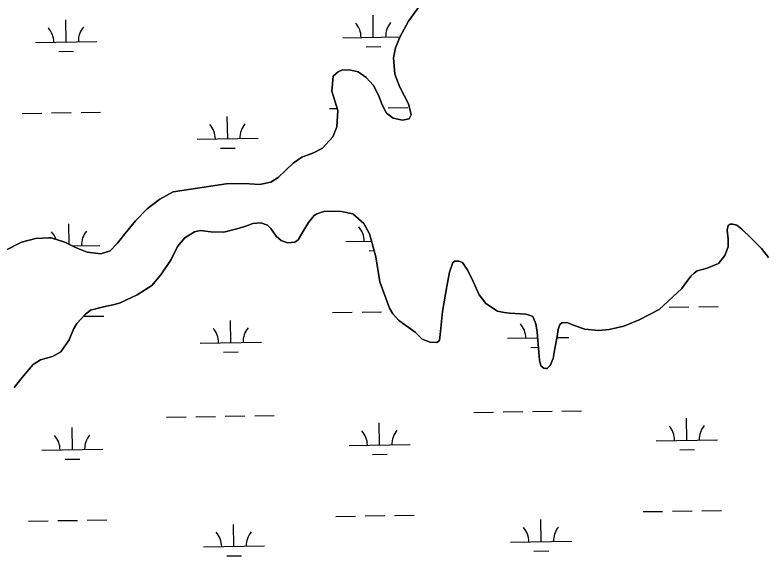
# Model space of a CAD drawing. Extents: x 3823584 to 3861785, y 301729 to 327625.
# Drawn here: x 3845691 to 3846916, y 309997 to 310879 of the extents above; entities that cross this region are included whole.
import ezdxf

# ---------------------------------------------------------------- set-up
doc = ezdxf.new("R2010")
doc.units = 0
doc.layers.add('V-TOPO-SHOR', color=7, linetype='Continuous')
doc.layers.add('V-WETL-SWMP', color=7, linetype='Continuous')

msp = doc.modelspace()

# ---------------------------------------------------------------- linework, layer by layer
at = {"layer": 'V-TOPO-SHOR'}
for points in [[(3846193.7, 310662.2), (3846210.4, 310680.7), (3846217.1, 310696.9), (3846218.4, 310723.2), (3846208.6, 310755.2), (3846211.1, 310779.5), (3846219.6, 310787.1), (3846226.9, 310789.5), (3846240, 310789.3), (3846251.8, 310786.4), (3846264.9, 310777.5), (3846277, 310764.3), (3846285, 310748.5), (3846291.1, 310732.9), (3846297.9, 310719.3), (3846308.8, 310711), (3846324.2, 310707.7), (3846335.3, 310709.7), (3846338.6, 310716.4), (3846333.8, 310734.4), (3846320.1, 310761.3), (3846311.6, 310782.6), (3846309.3, 310809.3), (3846312.6, 310825.5), (3846320.5, 310844.1), (3846334.2, 310869.3), (3846351.4, 310893.2)], [(3845675.5, 310495.2), (3845702.1, 310508.5), (3845725.1, 310514.5), (3845746.4, 310515.7), (3845750.4, 310515.8), (3845772.5, 310508.7), (3845790, 310500), (3845809.2, 310492.4), (3845831.7, 310489.5), (3845846.7, 310494.3), (3845858.8, 310506.8), (3845870.6, 310522), (3845887.9, 310543.2), (3845907.2, 310563.1), (3845928, 310579), (3845949.7, 310590.9), (3846036, 310604), (3846066.1, 310604.5), (3846090.8, 310602.4), (3846109.4, 310606.4), (3846121.4, 310614.1), (3846145.7, 310637.7), (3846159.9, 310647.5), (3846179.1, 310654.5), (3846193.7, 310662.2)], [(3846303, 310400.7), (3846287.1, 310443.8), (3846280.6, 310484.7), (3846270.4, 310522.4), (3846261.3, 310538.8), (3846243, 310554.6), (3846224.4, 310558.7), (3846197.5, 310559), (3846184.5, 310554.6), (3846180, 310552), (3846170.5, 310540.5), (3846161.4, 310525.7), (3846153.8, 310512.6), (3846148.2, 310508.6), (3846136.2, 310507.6), (3846125.9, 310511.5), (3846117.8, 310518.4), (3846109.2, 310530.7), (3846103.7, 310536.4), (3846092.8, 310539.9), (3846079.9, 310538.9), (3846068.5, 310534.9), (3846053.5, 310530.1), (3846032.5, 310524.7), (3846011, 310525.4), (3845994.2, 310527.4), (3845984.5, 310525.7), (3845968.5, 310515.8), (3845956.9, 310501.7), (3845946.2, 310480.3), (3845929.5, 310455.4), (3845915.1, 310437.9), (3845891, 310422.6), (3845863, 310409.5), (3845853.9, 310407.1), (3845835.7, 310403.1), (3845814.6, 310397.9), (3845805.7, 310390.4), (3845792.5, 310375.9), (3845787, 310366.8), (3845779.9, 310349.1), (3845766, 310329.9), (3845752.5, 310322.2), (3845733, 310316.8), (3845720.9, 310309.2), (3845705, 310290.6), (3845689.8, 310271.4)], [(3846922.1, 310483.6), (3846910.6, 310498.2), (3846893.9, 310515.2), (3846878.2, 310529.6), (3846870.3, 310536.1), (3846863.6, 310538.2), (3846859.2, 310537.8), (3846855.9, 310535.5), (3846854.3, 310528.1), (3846855.9, 310513.9), (3846856.2, 310500.8), (3846850.9, 310486.8), (3846840.1, 310473.7), (3846822.1, 310466.3), (3846805.3, 310461.9), (3846800.7, 310458.2), (3846795.4, 310453.2), (3846784.4, 310438.5), (3846780.5, 310433), (3846743.4, 310398.9), (3846710.6, 310382), (3846685.5, 310371.4), (3846661.6, 310366), (3846644.2, 310364.4), (3846622.3, 310366.7), (3846604.6, 310372.4), (3846594, 310377.1), (3846591.8, 310377.5), (3846584.5, 310376.7), (3846581.3, 310374.5), (3846578.4, 310366.3), (3846576.6, 310354.5), (3846573.1, 310335.1), (3846570.4, 310318.5), (3846565.3, 310307.2), (3846560.4, 310302.6), (3846558.6, 310302.4), (3846555, 310302.8), (3846550.3, 310306.9), (3846547.9, 310315.8), (3846546.6, 310335.6), (3846544.2, 310361.9), (3846542, 310375.3), (3846537.2, 310387.2), (3846531.8, 310389.3), (3846525.9, 310390.9), (3846499.2, 310393), (3846490.3, 310393.8), (3846479.6, 310395.9), (3846460.2, 310408.3), (3846449.5, 310422.9), (3846439.7, 310444.4), (3846430.8, 310462.6), (3846422.4, 310475.6), (3846416.3, 310477.8), (3846409.6, 310477.6), (3846406.6, 310475.2), (3846401.1, 310459.4), (3846396.6, 310436), (3846389.4, 310395.6), (3846386.4, 310362.8), (3846384.6, 310348.2), (3846380.1, 310345), (3846369.6, 310345.4), (3846356.3, 310350.5), (3846344.8, 310361.5), (3846329.8, 310372.7), (3846317.9, 310381.4), (3846308.2, 310391.6), (3846303, 310400.7)]]:
    msp.add_lwpolyline(points, dxfattribs=at)
at = {"layer": 'V-WETL-SWMP'}
for p, q in [((3846351.4, 310893.2), (3846334.2, 310869.3)), ((3846276.6, 310843), (3846276.1, 310879)), ((3845774.8, 310835.3), (3845774.2, 310871.3)), ((3846334.2, 310869.3), (3846320.5, 310844.1)), ((3846226.6, 310842.2), (3846320.3, 310843.7)), ((3846320.5, 310844.1), (3846312.6, 310825.5)), ((3845724.8, 310834.5), (3845824.8, 310836)), ((3845763, 310819.6), (3845787, 310820)), ((3846264.9, 310827.4), (3846288.9, 310827.8)), ((3846312.6, 310825.5), (3846309.3, 310809.3)), ((3846309.3, 310809.3), (3846311.6, 310782.6)), ((3846211.1, 310779.5), (3846208.6, 310755.2)), ((3846219.6, 310787.1), (3846211.1, 310779.5)), ((3846226.9, 310789.5), (3846219.6, 310787.1)), ((3846240, 310789.3), (3846226.9, 310789.5)), ((3846251.8, 310786.4), (3846240, 310789.3)), ((3846264.9, 310777.5), (3846251.8, 310786.4)), ((3846311.6, 310782.6), (3846320.1, 310761.3)), ((3846277, 310764.3), (3846264.9, 310777.5)), ((3846208.6, 310755.2), (3846218.4, 310723.2)), ((3846285, 310748.5), (3846277, 310764.3)), ((3846320.1, 310761.3), (3846333.9, 310734.4)), ((3846291.1, 310732.9), (3846285, 310748.5)), ((3846297.9, 310719.3), (3846291.1, 310732.9)), ((3846333.9, 310734.4), (3846338.6, 310716.4)), ((3845703.2, 310718.7), (3845735.2, 310719.2)), ((3845751.2, 310719.4), (3845783.2, 310719.9)), ((3845799.2, 310720.2), (3845831.2, 310720.7)), ((3846205, 310726.4), (3846217.4, 310726.6)), ((3846218.4, 310723.2), (3846217.1, 310696.9)), ((3846308.8, 310711), (3846297.9, 310719.3)), ((3846301, 310727.9), (3846333, 310728.4)), ((3846038.7, 310677.4), (3846038.1, 310713.4)), ((3846324.2, 310707.7), (3846308.8, 310711)), ((3846335.3, 310709.7), (3846324.2, 310707.7)), ((3846338.6, 310716.4), (3846335.3, 310709.7)), ((3846217.1, 310696.9), (3846210.4, 310680.7)), ((3845988.7, 310676.7), (3846088.7, 310678.2)), ((3846210.4, 310680.7), (3846193.7, 310662.2)), ((3846026.9, 310661.8), (3846050.9, 310662.2)), ((3846193.7, 310662.2), (3846179.1, 310654.5)), ((3846159.9, 310647.5), (3846145.7, 310637.7)), ((3846179.1, 310654.5), (3846159.9, 310647.5)), ((3846145.7, 310637.7), (3846121.4, 310614.1)), ((3846121.4, 310614.1), (3846109.4, 310606.4)), ((3846036, 310604), (3845949.7, 310590.9)), ((3846066.1, 310604.5), (3846036, 310604)), ((3846090.8, 310602.4), (3846066.1, 310604.5)), ((3846109.4, 310606.4), (3846090.8, 310602.4)), ((3845949.7, 310590.9), (3845928, 310579)), ((3845928, 310579), (3845907.2, 310563.1)), ((3845907.2, 310563.1), (3845887.9, 310543.3)), ((3846184.5, 310554.6), (3846197.5, 310559)), ((3846197.5, 310559), (3846224.4, 310558.7)), ((3846224.4, 310558.7), (3846243, 310554.6)), ((3846170.5, 310540.5), (3846180, 310552)), ((3846180, 310552), (3846184.5, 310554.6)), ((3846243, 310554.6), (3846261.3, 310538.8)), ((3845779.9, 310505.1), (3845779.4, 310538.6)), ((3845887.9, 310543.3), (3845870.6, 310522)), ((3846053.5, 310530.1), (3846068.5, 310534.9)), ((3846068.5, 310534.9), (3846079.9, 310538.9)), ((3846079.9, 310538.9), (3846092.8, 310539.9)), ((3846092.8, 310539.9), (3846103.7, 310536.4)), ((3846103.7, 310536.4), (3846109.2, 310530.7)), ((3846161.4, 310525.7), (3846170.5, 310540.5)), ((3846261.3, 310538.8), (3846270.4, 310522.4)), ((3846854.3, 310528.1), (3846855.9, 310535.5)), ((3846855.9, 310535.5), (3846859.2, 310537.8)), ((3846859.2, 310537.8), (3846863.6, 310538.2)), ((3846863.6, 310538.2), (3846870.3, 310536.1)), ((3846870.3, 310536.1), (3846878.2, 310529.6)), ((3845870.6, 310522), (3845858.8, 310506.8)), ((3845968.5, 310515.8), (3845984.5, 310525.7)), ((3845984.5, 310525.7), (3845994.2, 310527.4)), ((3845994.2, 310527.4), (3846011, 310525.4)), ((3846011, 310525.4), (3846032.5, 310524.7)), ((3846032.5, 310524.7), (3846053.5, 310530.1)), ((3846109.2, 310530.7), (3846117.8, 310518.4)), ((3846153.8, 310512.6), (3846161.4, 310525.7)), ((3846270.4, 310522.4), (3846280.6, 310484.7)), ((3846855.9, 310513.9), (3846854.3, 310528.1)), ((3846878.2, 310529.6), (3846893.9, 310515.2)), ((3845725.1, 310514.5), (3845702.1, 310508.5)), ((3845746.4, 310515.7), (3845725.1, 310514.5)), ((3845750.4, 310515.8), (3845746.4, 310515.7)), ((3845772.5, 310508.7), (3845750.4, 310515.8)), ((3845956.9, 310501.7), (3845968.5, 310515.8)), ((3846117.8, 310518.4), (3846125.9, 310511.5)), ((3846125.9, 310511.5), (3846136.2, 310507.6)), ((3846148.3, 310508.6), (3846153.8, 310512.6)), ((3846231.8, 310509.6), (3846273.7, 310510.2)), ((3846856.2, 310500.8), (3846855.9, 310513.9)), ((3846893.9, 310515.2), (3846910.6, 310498.2)), ((3845702.1, 310508.5), (3845675.5, 310495.2)), ((3845790, 310500.1), (3845772.5, 310508.7)), ((3845784.6, 310502.7), (3845829.9, 310503.4)), ((3845809.2, 310492.4), (3845790, 310500.1)), ((3845858.8, 310506.8), (3845846.7, 310494.3)), ((3845946.2, 310480.3), (3845956.9, 310501.7)), ((3846136.2, 310507.6), (3846148.3, 310508.6)), ((3846850.9, 310486.8), (3846856.2, 310500.8)), ((3846910.6, 310498.2), (3846922.1, 310483.6)), ((3845831.7, 310489.5), (3845809.2, 310492.4)), ((3845846.7, 310494.3), (3845831.7, 310489.5)), ((3846270, 310494.7), (3846277.9, 310494.9)), ((3846840.1, 310473.7), (3846850.9, 310486.8)), ((3845929.5, 310455.4), (3845946.2, 310480.3)), ((3846280.6, 310484.7), (3846287.1, 310443.8)), ((3846401.1, 310459.4), (3846406.6, 310475.2)), ((3846406.6, 310475.2), (3846409.6, 310477.6)), ((3846409.6, 310477.6), (3846416.3, 310477.8)), ((3846416.3, 310477.8), (3846422.4, 310475.6)), ((3846422.4, 310475.6), (3846430.8, 310462.6)), ((3846822.1, 310466.3), (3846840.1, 310473.7)), ((3846430.8, 310462.6), (3846439.7, 310444.4)), ((3846800.7, 310458.2), (3846805.3, 310461.9)), ((3846805.3, 310461.9), (3846822.1, 310466.3)), ((3845915.1, 310437.9), (3845929.5, 310455.4)), ((3846396.6, 310436), (3846401.1, 310459.4)), ((3846784.4, 310438.5), (3846795.4, 310453.2)), ((3846795.4, 310453.2), (3846800.7, 310458.2)), ((3845891, 310422.6), (3845915.1, 310437.9)), ((3846287.1, 310443.8), (3846303, 310400.7)), ((3846439.7, 310444.4), (3846449.5, 310422.9)), ((3846780.5, 310433), (3846784.4, 310438.5)), ((3846389.4, 310395.6), (3846396.6, 310436)), ((3846743.4, 310398.9), (3846780.5, 310433)), ((3845863, 310409.5), (3845891, 310422.6)), ((3846449.5, 310422.9), (3846460.2, 310408.3)), ((3845814.6, 310397.9), (3845835.7, 310403.1)), ((3845835.7, 310403.1), (3845853.9, 310407.1)), ((3845853.9, 310407.1), (3845863, 310409.5)), ((3846303, 310400.7), (3846308.2, 310391.6)), ((3846460.2, 310408.3), (3846479.6, 310395.9)), ((3846760, 310402.3), (3846792, 310402.8)), ((3846808, 310403), (3846840, 310403.5)), ((3845792.5, 310375.9), (3845805.7, 310390.4)), ((3845804.3, 310387.6), (3845836.3, 310388)), ((3845805.7, 310390.4), (3845814.6, 310397.9)), ((3846210.1, 310393.8), (3846242.1, 310394.3)), ((3846258.1, 310394.6), (3846290.1, 310395)), ((3846308.2, 310391.6), (3846317.9, 310381.4)), ((3846386.4, 310362.8), (3846389.4, 310395.6)), ((3846479.6, 310395.9), (3846490.3, 310393.8)), ((3846490.3, 310393.8), (3846499.2, 310393)), ((3846499.2, 310393), (3846525.9, 310390.9)), ((3846525.9, 310390.9), (3846531.8, 310389.3)), ((3846531.8, 310389.3), (3846537.2, 310387.2)), ((3846537.2, 310387.2), (3846542, 310375.3)), ((3846710.6, 310382), (3846743.4, 310398.9)), ((3845787, 310366.8), (3845792.5, 310375.9)), ((3846043.8, 310344.8), (3846043.3, 310380.8)), ((3846317.9, 310381.4), (3846329.8, 310372.7)), ((3846542, 310375.3), (3846544.2, 310361.9)), ((3846581.3, 310374.5), (3846584.5, 310376.7)), ((3846584.5, 310376.7), (3846591.8, 310377.5)), ((3846591.8, 310377.5), (3846594, 310377.1)), ((3846594, 310377.1), (3846604.6, 310372.4)), ((3846685.5, 310371.4), (3846710.6, 310382)), ((3845779.9, 310349.1), (3845787, 310366.8)), ((3846329.8, 310372.7), (3846344.8, 310361.5)), ((3846384.6, 310348.2), (3846386.4, 310362.8)), ((3846576.6, 310354.5), (3846578.4, 310366.3)), ((3846578.4, 310366.3), (3846581.3, 310374.5)), ((3846604.6, 310372.4), (3846622.3, 310366.7)), ((3846622.3, 310366.7), (3846644.2, 310364.4)), ((3846644.2, 310364.4), (3846661.6, 310366)), ((3846661.6, 310366), (3846685.5, 310371.4)), ((3846344.8, 310361.5), (3846356.3, 310350.5)), ((3846356.3, 310350.5), (3846369.6, 310345.4)), ((3846495.7, 310351.8), (3846545, 310352.5)), ((3846544.2, 310361.9), (3846546.6, 310335.6)), ((3846573.1, 310335.1), (3846576.6, 310354.5)), ((3846576.4, 310353), (3846595.7, 310353.3)), ((3845766, 310329.9), (3845779.9, 310349.1)), ((3845993.8, 310344), (3846093.8, 310345.6)), ((3846369.6, 310345.4), (3846380.1, 310345)), ((3846380.1, 310345), (3846384.6, 310348.2)), ((3845752.5, 310322.2), (3845766, 310329.9)), ((3846032.1, 310329.2), (3846056.1, 310329.6)), ((3846533.9, 310336.9), (3846546.5, 310337.1)), ((3846546.6, 310335.6), (3846547.9, 310315.8)), ((3846570.4, 310318.5), (3846573.1, 310335.1)), ((3845720.9, 310309.2), (3845733, 310316.8)), ((3845733, 310316.8), (3845752.5, 310322.2)), ((3846547.9, 310315.8), (3846550.3, 310306.9)), ((3846565.3, 310307.2), (3846570.4, 310318.5)), ((3845705, 310290.6), (3845720.9, 310309.2)), ((3846550.3, 310306.9), (3846555, 310302.8)), ((3846555, 310302.8), (3846558.6, 310302.4)), ((3846558.6, 310302.4), (3846560.4, 310302.6)), ((3846560.4, 310302.6), (3846565.3, 310307.2)), ((3845689.8, 310271.4), (3845705, 310290.6)), ((3846440.7, 310230.8), (3846472.7, 310231.3)), ((3846488.7, 310231.6), (3846520.7, 310232.1)), ((3846536.7, 310232.3), (3846568.7, 310232.8)), ((3846584.7, 310233.1), (3846616.7, 310233.6)), ((3845938.8, 310223.1), (3845970.8, 310223.6)), ((3845986.8, 310223.8), (3846018.8, 310224.3)), ((3846034.8, 310224.6), (3846066.8, 310225.1)), ((3846082.8, 310225.3), (3846114.8, 310225.8)), ((3846788.7, 310185.5), (3846788.2, 310221.5)), ((3845785, 310170), (3845784.5, 310206)), ((3846286.9, 310177.7), (3846286.3, 310213.7)), ((3846738.7, 310184.7), (3846838.7, 310186.2)), ((3845735.1, 310169.2), (3845835, 310170.8)), ((3846236.9, 310177), (3846336.9, 310178.5)), ((3846777, 310169.8), (3846801, 310170.2)), ((3845773.3, 310154.4), (3845797.3, 310154.7)), ((3846275.1, 310162.1), (3846299.1, 310162.5)), ((3846717.1, 310068.9), (3846749.1, 310069.4)), ((3846765.1, 310069.7), (3846797.1, 310070.1)), ((3846813.1, 310070.4), (3846845.1, 310070.9)), ((3846215.3, 310061.2), (3846247.3, 310061.7)), ((3846263.3, 310061.9), (3846295.3, 310062.4)), ((3846311.3, 310062.7), (3846343.3, 310063.1)), ((3845713.4, 310053.4), (3845745.4, 310053.9)), ((3845761.4, 310054.2), (3845793.4, 310054.7)), ((3845809.4, 310054.9), (3845841.4, 310055.4)), ((3846048.9, 310012.2), (3846048.4, 310048.2)), ((3846550.8, 310019.9), (3846550.2, 310055.9)), ((3846500.8, 310019.1), (3846600.8, 310020.7)), ((3845999, 310011.4), (3846098.9, 310012.9)), ((3846037.2, 309996.6), (3846061.2, 309996.9)), ((3846539, 310004.3), (3846563, 310004.7))]:
    msp.add_line(p, q, dxfattribs=at)
for centre, start, end in [((3846221.4, 310842.6), 0.1115, 41.6552), ((3846331.9, 310844.3), 140.1115, 181.6552), ((3845719.5, 310834.9), 0.1115, 41.6552), ((3845830, 310836.6), 140.1115, 181.6552), ((3845983.4, 310677.1), 0.1115, 41.6552), ((3846093.9, 310678.8), 140.1115, 181.6552), ((3845724.7, 310502.2), 18.2442, 41.6552), ((3845835.1, 310503.9), 140.1115, 181.6552), ((3846226.5, 310510), 0.1115, 41.6552), ((3846490.4, 310352.2), 0.1115, 41.6552), ((3845988.6, 310344.4), 0.1115, 41.6552), ((3846099, 310346.1), 140.1115, 181.6552), ((3846733.5, 310185.1), 0.1115, 41.6552), ((3846844, 310186.8), 140.1115, 181.6552), ((3845729.8, 310169.6), 0.1115, 41.6552), ((3845840.3, 310171.3), 140.1115, 181.6552), ((3846231.7, 310177.3), 0.1115, 41.6552), ((3846342.1, 310179.1), 140.1115, 181.6552), ((3845993.7, 310011.8), 0.1115, 41.6552), ((3846104.2, 310013.5), 140.1115, 181.6552), ((3846495.6, 310019.5), 0.1115, 41.6552), ((3846606, 310021.2), 140.1115, 181.6552)]:
    msp.add_arc(centre, 35.2, start, end, dxfattribs=at)

doc.saveas('drawing.dxf')
